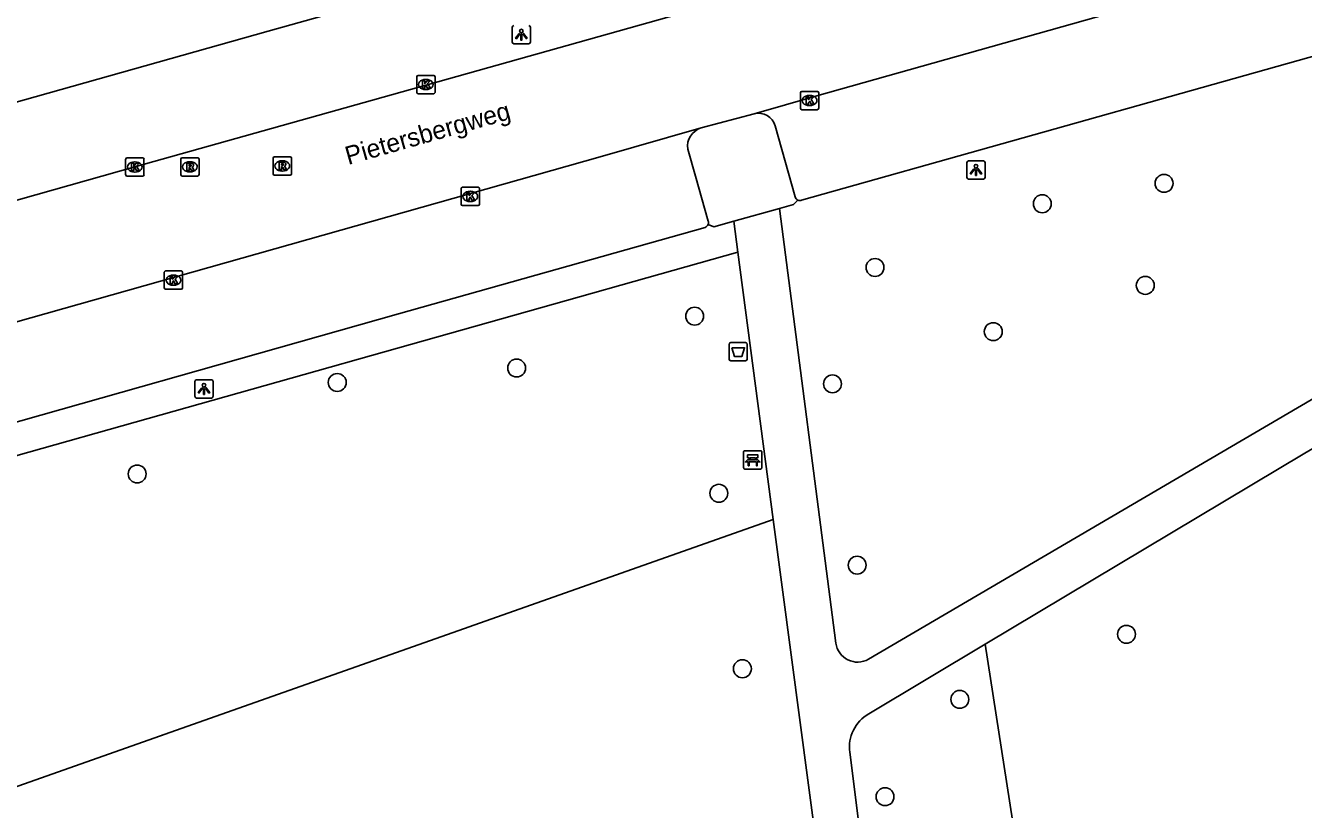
# Model space of a CAD drawing. Extents: x 159689 to 160786, y 387323 to 388339.
# Drawn here: x 159898.8 to 159968.5, y 387937.5 to 387980.3 of the extents above; entities that cross this region are included whole.
import ezdxf

# ---------------------------------------------------------------- set-up
doc = ezdxf.new("R2010")
doc.units = 0
for name, color, linetype in [('IMGEO_Afvalbak', 7, 'Continuous'), ('IMGEO_Bank', 7, 'Continuous'), ('IMGEO_Boom', 7, 'Continuous'), ('IMGEO_Groenvoorziening', 7, 'Continuous'), ('IMGEO_Hek', 7, 'Continuous'), ('IMGEO_Kolk', 7, 'Continuous'), ('IMGEO_Lichtpunt', 7, 'Continuous'), ('IMGEO_Openbare_ruimte_label', 7, 'Continuous'), ('IMGEO_Pand', 7, 'Continuous'), ('IMGEO_Parkeervlak_open', 7, 'Continuous'), ('IMGEO_Rijbaan_lokaal_gesloten', 7, 'Continuous'), ('IMGEO_Rioolput', 7, 'Continuous'), ('IMGEO_Voetpad_halfverhard', 7, 'Continuous'), ('IMGEO_Voetpad_open', 7, 'Continuous')]:
    doc.layers.add(name, color=color, linetype=linetype)

msp = doc.modelspace()

# ---------------------------------------------------------------- linework, layer by layer
at = {"layer": 'IMGEO_Afvalbak'}
for p, q in [((159937.16, 387962.081), (159937.16, 387962.881)), ((159937.16, 387962.881), (159937.16, 387962.081)), ((159937.26, 387962.981), (159938.05, 387962.981)), ((159938.05, 387962.981), (159937.26, 387962.981)), ((159938.15, 387962.881), (159938.15, 387962.081)), ((159938.15, 387962.081), (159938.15, 387962.881)), ((159938.05, 387961.981), (159937.26, 387961.981)), ((159937.26, 387961.981), (159938.05, 387961.981))]:
    msp.add_line(p, q, dxfattribs=at)
msp.add_lwpolyline([(159937.303, 387962.695), (159938.007, 387962.695), (159937.858, 387962.225), (159937.452, 387962.225), (159937.303, 387962.695)], dxfattribs=at)
for centre, start, end in [((159937.26, 387962.881), 90, 180), ((159937.26, 387962.881), 90, 180), ((159938.05, 387962.881), 0, 90), ((159938.05, 387962.881), 360, 90), ((159937.26, 387962.081), 180, 270), ((159937.26, 387962.081), 180, 270), ((159938.05, 387962.081), 270, 0), ((159938.05, 387962.081), 270, 0)]:
    msp.add_arc(centre, 0.1, start, end, dxfattribs=at)
at = {"layer": 'IMGEO_Bank'}
for p, q in [((159937.951, 387956.145), (159937.951, 387956.986)), ((159937.951, 387956.986), (159937.951, 387956.145)), ((159938.026, 387957.07), (159938.867, 387957.07)), ((159938.867, 387957.07), (159938.026, 387957.07)), ((159938.648, 387956.468), (159938.255, 387956.468)), ((159938.26, 387956.576), (159938.26, 387956.682)), ((159938.304, 387956.682), (159938.304, 387956.576)), ((159938.592, 387956.688), (159938.31, 387956.688)), ((159938.31, 387956.57), (159938.592, 387956.57)), ((159938.598, 387956.576), (159938.598, 387956.682)), ((159938.642, 387956.682), (159938.642, 387956.576)), ((159938.951, 387956.995), (159938.951, 387956.154)), ((159938.951, 387956.154), (159938.951, 387956.995)), ((159938.876, 387956.07), (159938.035, 387956.07)), ((159938.035, 387956.07), (159938.876, 387956.07))]:
    msp.add_line(p, q, dxfattribs=at)
for points in [[(159938.198, 387956.468), (159938.056, 387956.468), (159938.168, 387956.57), (159938.254, 387956.57)], [(159938.254, 387956.688), (159938.168, 387956.688), (159938.168, 387956.849), (159938.731, 387956.849), (159938.731, 387956.688), (159938.648, 387956.688)], [(159938.248, 387956.461), (159938.248, 387956.254), (159938.205, 387956.254), (159938.205, 387956.461)], [(159938.648, 387956.57), (159938.731, 387956.57), (159938.843, 387956.468), (159938.704, 387956.468)], [(159938.698, 387956.461), (159938.698, 387956.254), (159938.654, 387956.254), (159938.654, 387956.461)]]:
    msp.add_lwpolyline(points, dxfattribs=at)
for centre, radius, start, end in [((159938.029, 387956.992), 0.0779, 92.4484, 184.28452), ((159938.029, 387956.992), 0.0779, 92.4484, 184.28452), ((159938.198, 387956.461), 0.00671, 2.89567, 87.10433), ((159938.255, 387956.461), 0.00671, 92.89567, 177.10433), ((159938.253, 387956.681), 0.00671, 2.89567, 87.10433), ((159938.253, 387956.577), 0.00671, 272.89567, 357.10433), ((159938.31, 387956.681), 0.00671, 92.89567, 177.10433), ((159938.31, 387956.577), 0.00671, 182.89567, 267.10433), ((159938.592, 387956.681), 0.00671, 2.89567, 87.10433), ((159938.592, 387956.577), 0.00671, 272.89567, 357.10433), ((159938.649, 387956.681), 0.00671, 92.89567, 177.10433), ((159938.649, 387956.577), 0.00671, 182.89567, 267.10433), ((159938.647, 387956.461), 0.00671, 2.89567, 87.10433), ((159938.704, 387956.461), 0.00671, 92.89567, 177.10433), ((159938.873, 387956.992), 0.0779, 2.4484, 94.28452), ((159938.873, 387956.992), 0.0779, 2.4484, 94.28452), ((159938.029, 387956.148), 0.0779, 182.4484, 274.28452), ((159938.029, 387956.148), 0.0779, 182.4484, 274.28452), ((159938.873, 387956.148), 0.0779, 272.4484, 4.28452), ((159938.873, 387956.148), 0.0779, 272.4484, 4.28452)]:
    msp.add_arc(centre, radius, start, end, dxfattribs=at)
at = {"layer": 'IMGEO_Boom'}
for centre in [(159960.905, 387971.673), (159954.259, 387970.558), (159945.126, 387967.081), (159959.879, 387966.101), (159935.281, 387964.421), (159951.583, 387963.575), (159925.564, 387961.589), (159915.77, 387960.801), (159942.805, 387960.725), (159904.848, 387955.804), (159936.602, 387954.751), (159944.151, 387950.827), (159958.853, 387947.051), (159937.886, 387945.171), (159949.754, 387943.5), (159945.673, 387938.186)]:
    msp.add_circle(centre, 0.489, dxfattribs=at)
at = {"layer": 'IMGEO_Groenvoorziening'}
for points in [[(159866.018, 387947.713), (159937.637, 387967.912)], [(159939.571, 387953.32), (159872.851, 387929.771)], [(159951.143, 387946.514), (159954.417, 387925.43), (159946.096, 387921.913)]]:
    msp.add_lwpolyline(points, dxfattribs=at)
at = {"layer": 'IMGEO_Hek'}
for points in [[(159937.637, 387967.912), (159866.018, 387947.713)], [(159872.851, 387929.771), (159939.571, 387953.32)]]:
    msp.add_lwpolyline(points, dxfattribs=at)
at = {"layer": 'IMGEO_Kolk'}
for p, q in [((159920.107, 387976.641), (159920.107, 387977.493)), ((159920.182, 387977.567), (159921.034, 387977.567)), ((159920.595, 387977.347), (159920.62, 387977.347)), ((159921.108, 387977.493), (159921.108, 387976.641)), ((159920.618, 387976.787), (159920.593, 387976.787)), ((159941.053, 387975.768), (159941.053, 387976.62)), ((159941.128, 387976.694), (159941.98, 387976.694)), ((159942.054, 387976.62), (159942.054, 387975.768)), ((159921.034, 387976.567), (159920.182, 387976.567)), ((159941.564, 387975.914), (159941.539, 387975.914)), ((159941.541, 387976.474), (159941.566, 387976.474)), ((159941.98, 387975.694), (159941.128, 387975.694)), ((159904.22, 387972.141), (159904.22, 387972.993)), ((159904.295, 387973.067), (159905.147, 387973.067)), ((159904.708, 387972.847), (159904.733, 387972.847)), ((159905.221, 387972.993), (159905.221, 387972.141)), ((159905.147, 387972.067), (159904.295, 387972.067)), ((159904.731, 387972.287), (159904.706, 387972.287)), ((159922.531, 387970.532), (159922.531, 387971.384)), ((159922.606, 387971.458), (159923.458, 387971.458)), ((159923.019, 387971.238), (159923.044, 387971.238)), ((159923.532, 387971.384), (159923.532, 387970.532)), ((159923.458, 387970.458), (159922.606, 387970.458)), ((159923.042, 387970.678), (159923.017, 387970.678)), ((159906.403, 387966.888), (159907.255, 387966.888)), ((159906.328, 387965.962), (159906.328, 387966.814)), ((159906.816, 387966.668), (159906.841, 387966.668)), ((159907.329, 387966.814), (159907.329, 387965.962)), ((159907.255, 387965.888), (159906.403, 387965.888)), ((159906.839, 387966.108), (159906.814, 387966.108))]:
    msp.add_line(p, q, dxfattribs=at)
for points in [[(159920.107, 387976.641), (159920.107, 387977.493)], [(159920.182, 387977.567), (159921.034, 387977.567)], [(159921.108, 387977.493), (159921.108, 387976.641)], [(159920.428, 387977.267), (159920.551, 387977.267), (159920.551, 387977.116), (159920.681, 387977.267), (159920.845, 387977.267), (159920.699, 387977.116), (159920.852, 387976.867), (159920.7, 387976.867), (159920.615, 387977.031), (159920.551, 387976.964), (159920.551, 387976.867), (159920.428, 387976.867), (159920.428, 387977.267)], [(159941.053, 387975.768), (159941.053, 387976.62)], [(159941.128, 387976.694), (159941.98, 387976.694)], [(159942.054, 387976.62), (159942.054, 387975.768)], [(159921.034, 387976.567), (159920.182, 387976.567)], [(159941.374, 387976.394), (159941.497, 387976.394), (159941.497, 387976.243), (159941.627, 387976.394), (159941.791, 387976.394), (159941.645, 387976.243), (159941.798, 387975.994), (159941.646, 387975.994), (159941.561, 387976.158), (159941.497, 387976.091), (159941.497, 387975.994), (159941.374, 387975.994), (159941.374, 387976.394)], [(159941.98, 387975.694), (159941.128, 387975.694)], [(159904.22, 387972.141), (159904.22, 387972.993)], [(159904.295, 387973.067), (159905.147, 387973.067)], [(159904.541, 387972.767), (159904.664, 387972.767), (159904.664, 387972.616), (159904.794, 387972.767), (159904.958, 387972.767), (159904.812, 387972.616), (159904.965, 387972.367), (159904.813, 387972.367), (159904.728, 387972.531), (159904.664, 387972.464), (159904.664, 387972.367), (159904.541, 387972.367), (159904.541, 387972.767)], [(159905.221, 387972.993), (159905.221, 387972.141)], [(159905.147, 387972.067), (159904.295, 387972.067)], [(159922.531, 387970.532), (159922.531, 387971.384)], [(159922.606, 387971.458), (159923.458, 387971.458)], [(159922.852, 387971.158), (159922.975, 387971.158), (159922.975, 387971.007), (159923.105, 387971.158), (159923.269, 387971.158), (159923.123, 387971.007), (159923.276, 387970.758), (159923.124, 387970.758), (159923.039, 387970.922), (159922.975, 387970.855), (159922.975, 387970.758), (159922.852, 387970.758), (159922.852, 387971.158)], [(159923.532, 387971.384), (159923.532, 387970.532)], [(159923.458, 387970.458), (159922.606, 387970.458)], [(159906.403, 387966.888), (159907.255, 387966.888)], [(159906.328, 387965.962), (159906.328, 387966.814)], [(159906.649, 387966.588), (159906.772, 387966.588), (159906.772, 387966.437), (159906.902, 387966.588), (159907.066, 387966.588), (159906.92, 387966.437), (159907.073, 387966.188), (159906.921, 387966.188), (159906.836, 387966.352), (159906.772, 387966.285), (159906.772, 387966.188), (159906.649, 387966.188), (159906.649, 387966.588)], [(159907.329, 387966.814), (159907.329, 387965.962)], [(159907.255, 387965.888), (159906.403, 387965.888)]]:
    msp.add_lwpolyline(points, dxfattribs=at)
for centre, start, end in [((159920.184, 387977.491), 91.55205, 178.44795), ((159920.184, 387977.491), 91.55205, 178.44795), ((159921.032, 387977.491), 1.55205, 88.44795), ((159921.032, 387977.491), 1.55205, 88.44795), ((159920.184, 387976.643), 181.55205, 268.44795), ((159920.184, 387976.643), 181.55205, 268.44795), ((159921.032, 387976.643), 271.55205, 358.44795), ((159921.032, 387976.643), 271.55205, 358.44795), ((159941.13, 387976.618), 91.55205, 178.44795), ((159941.13, 387976.618), 91.55205, 178.44795), ((159941.978, 387976.618), 1.55205, 88.44795), ((159941.978, 387976.618), 1.55205, 88.44795), ((159941.13, 387975.77), 181.55205, 268.44795), ((159941.13, 387975.77), 181.55205, 268.44795), ((159941.978, 387975.77), 271.55205, 358.44795), ((159941.978, 387975.77), 271.55205, 358.44795), ((159904.297, 387972.991), 91.55205, 178.44795), ((159904.297, 387972.991), 91.55205, 178.44795), ((159905.145, 387972.991), 1.55205, 88.44795), ((159905.145, 387972.991), 1.55205, 88.44795), ((159904.297, 387972.143), 181.55205, 268.44795), ((159904.297, 387972.143), 181.55205, 268.44795), ((159905.145, 387972.143), 271.55205, 358.44795), ((159905.145, 387972.143), 271.55205, 358.44795), ((159922.608, 387971.382), 91.55205, 178.44795), ((159922.608, 387971.382), 91.55205, 178.44795), ((159923.456, 387971.382), 1.55205, 88.44795), ((159923.456, 387971.382), 1.55205, 88.44795), ((159922.608, 387970.534), 181.55205, 268.44795), ((159922.608, 387970.534), 181.55205, 268.44795), ((159923.456, 387970.534), 271.55205, 358.44795), ((159923.456, 387970.534), 271.55205, 358.44795), ((159906.405, 387966.812), 91.55205, 178.44795), ((159906.405, 387966.812), 91.55205, 178.44795), ((159907.253, 387966.812), 1.55205, 88.44795), ((159907.253, 387966.812), 1.55205, 88.44795), ((159906.405, 387965.964), 181.55205, 268.44795), ((159906.405, 387965.964), 181.55205, 268.44795), ((159907.253, 387965.964), 271.55205, 358.44795), ((159907.253, 387965.964), 271.55205, 358.44795)]:
    msp.add_arc(centre, 0.0765, start, end, dxfattribs=at)
for centre, major_axis, ratio, start_param, end_param in [((159920.594, 387977.067), (-0.387, 0.002), 0.722429, 4.712389, 7.853982), ((159920.619, 387977.067), (-0.39, 0.002), 0.717154, 1.570796, 4.712389), ((159941.54, 387976.194), (-0.387, 0.002), 0.722429, 4.712389, 7.853982), ((159941.565, 387976.194), (-0.39, 0.002), 0.717154, 1.570796, 4.712389), ((159904.707, 387972.567), (-0.387, 0.002), 0.722429, 4.712389, 7.853982), ((159904.732, 387972.567), (-0.39, 0.002), 0.717154, 1.570796, 4.712389), ((159923.018, 387970.958), (-0.387, 0.002), 0.722429, 4.712389, 7.853982), ((159923.043, 387970.958), (-0.39, 0.002), 0.717154, 1.570796, 4.712389), ((159906.815, 387966.388), (-0.387, 0.002), 0.722429, 4.712389, 7.853982), ((159906.84, 387966.388), (-0.39, 0.002), 0.717154, 1.570796, 4.712389)]:
    msp.add_ellipse(centre, major_axis=major_axis, ratio=ratio, start_param=start_param, end_param=end_param, dxfattribs=at)
at = {"layer": 'IMGEO_Lichtpunt'}
for p, q in [((159925.322, 387980.192), (159925.322, 387979.385)), ((159925.322, 387980.192), (159925.322, 387979.385)), ((159926.318, 387979.385), (159926.318, 387980.192)), ((159926.318, 387979.385), (159926.318, 387980.192)), ((159925.416, 387979.291), (159926.224, 387979.291)), ((159925.416, 387979.291), (159926.224, 387979.291)), ((159950.139, 387972.807), (159950.139, 387972)), ((159950.139, 387972.807), (159950.139, 387972)), ((159951.041, 387972.902), (159950.233, 387972.902)), ((159951.041, 387972.902), (159950.233, 387972.902)), ((159951.135, 387972), (159951.135, 387972.807)), ((159951.135, 387972), (159951.135, 387972.807)), ((159950.233, 387971.906), (159951.041, 387971.906)), ((159950.233, 387971.906), (159951.041, 387971.906)), ((159907.997, 387960.852), (159907.997, 387960.045)), ((159907.997, 387960.852), (159907.997, 387960.045)), ((159908.899, 387960.947), (159908.091, 387960.947)), ((159908.899, 387960.947), (159908.091, 387960.947)), ((159908.993, 387960.045), (159908.993, 387960.852)), ((159908.993, 387960.045), (159908.993, 387960.852)), ((159908.091, 387959.951), (159908.899, 387959.951)), ((159908.091, 387959.951), (159908.899, 387959.951))]:
    msp.add_line(p, q, dxfattribs=at)
for points in [[(159925.696, 387979.856), (159925.735, 387979.828), (159925.547, 387979.566), (159925.509, 387979.593), (159925.696, 387979.856)], [(159925.798, 387979.808), (159925.845, 387979.808), (159925.845, 387979.486), (159925.798, 387979.486), (159925.798, 387979.808)], [(159925.908, 387979.828), (159925.946, 387979.855), (159926.133, 387979.593), (159926.094, 387979.565), (159925.908, 387979.828)], [(159950.513, 387972.471), (159950.552, 387972.443), (159950.364, 387972.181), (159950.326, 387972.208), (159950.513, 387972.471)], [(159950.615, 387972.423), (159950.662, 387972.423), (159950.662, 387972.101), (159950.615, 387972.101), (159950.615, 387972.423)], [(159950.725, 387972.443), (159950.763, 387972.47), (159950.95, 387972.208), (159950.911, 387972.18), (159950.725, 387972.443)], [(159908.371, 387960.516), (159908.41, 387960.488), (159908.222, 387960.226), (159908.184, 387960.253), (159908.371, 387960.516)], [(159908.473, 387960.468), (159908.52, 387960.468), (159908.52, 387960.146), (159908.473, 387960.146), (159908.473, 387960.468)], [(159908.583, 387960.488), (159908.621, 387960.515), (159908.808, 387960.253), (159908.769, 387960.225), (159908.583, 387960.488)]]:
    msp.add_lwpolyline(points, dxfattribs=at)
for centre in [(159925.821, 387979.99), (159950.638, 387972.605), (159908.496, 387960.65)]:
    msp.add_circle(centre, 0.0994, dxfattribs=at)
for centre, start, end in [((159925.416, 387980.192), 90, 180), ((159925.416, 387980.192), 90, 180), ((159926.224, 387980.192), 0, 90), ((159926.224, 387980.192), 0, 90), ((159925.416, 387979.385), 180, 270), ((159925.416, 387979.385), 180, 270), ((159926.224, 387979.385), 270, 0), ((159926.224, 387979.385), 270, 360), ((159950.233, 387972.807), 90, 180), ((159950.233, 387972.807), 90, 180), ((159951.041, 387972.807), 0, 90), ((159951.041, 387972.807), 0, 90), ((159950.233, 387972), 180, 270), ((159950.233, 387972), 180, 270), ((159951.041, 387972), 270, 0), ((159951.041, 387972), 270, 360), ((159908.091, 387960.852), 90, 180), ((159908.091, 387960.852), 90, 180), ((159908.899, 387960.852), 0, 90), ((159908.899, 387960.852), 0, 90), ((159908.091, 387960.045), 180, 270), ((159908.091, 387960.045), 180, 270), ((159908.899, 387960.045), 270, 0), ((159908.899, 387960.045), 270, 360)]:
    msp.add_arc(centre, 0.0946, start, end, dxfattribs=at)
at = {"layer": 'IMGEO_Pand'}
msp.add_lwpolyline([(159918.971, 387981.955), (159912.006, 387979.988), (159891.972, 387974.331)], dxfattribs=at)
at = {"layer": 'IMGEO_Parkeervlak_open'}
msp.add_lwpolyline([(159935.859, 387969.267), (159919.115, 387964.542), (159866.95, 387949.763)], dxfattribs=at)
msp.add_arc((159935.733, 387969.543), 0.304, 294.56505, 337.26533, dxfattribs=at)
at = {"layer": 'IMGEO_Rijbaan_lokaal_gesloten'}
for points in [[(159849.42, 387956.928), (159867.201, 387961.954), (159885.981, 387967.286), (159904.721, 387972.567), (159921.263, 387977.213), (159939.339, 387982.319), (159960.046, 387988.14), (159976.848, 387992.866), (159996.101, 387998.287), (160012.92, 388003.049), (160030.725, 388008.065), (160048.532, 388013.083), (160082.159, 388022.551)], [(159938.528, 387975.474), (159941.956, 387976.446), (159997.91, 387992.22), (160026.043, 388000.161)], [(159935.64, 387974.697), (159938.528, 387975.474)], [(159864.344, 387954.52), (159930.119, 387973.114), (159935.64, 387974.697)]]:
    msp.add_lwpolyline(points, dxfattribs=at)
at = {"layer": 'IMGEO_Rioolput'}
for p, q in [((159912.342, 387973.123), (159913.194, 387973.123)), ((159907.225, 387972.147), (159907.225, 387972.999)), ((159907.3, 387973.073), (159908.152, 387973.073)), ((159907.713, 387972.853), (159907.738, 387972.853)), ((159908.226, 387972.999), (159908.226, 387972.147)), ((159912.267, 387972.197), (159912.267, 387973.049)), ((159912.755, 387972.903), (159912.78, 387972.903)), ((159913.268, 387973.049), (159913.268, 387972.197)), ((159908.152, 387972.073), (159907.3, 387972.073)), ((159907.736, 387972.293), (159907.711, 387972.293)), ((159913.194, 387972.123), (159912.342, 387972.123)), ((159912.778, 387972.343), (159912.753, 387972.343))]:
    msp.add_line(p, q, dxfattribs=at)
for points in [[(159912.342, 387973.123), (159913.194, 387973.123)], [(159907.225, 387972.147), (159907.225, 387972.999)], [(159907.3, 387973.073), (159908.152, 387973.073)], [(159907.814, 387972.771), (159907.562, 387972.773), (159907.562, 387972.373)], [(159907.562, 387972.373), (159907.686, 387972.373), (159907.686, 387972.535), (159907.697, 387972.535)], [(159907.74, 387972.692), (159907.686, 387972.692), (159907.686, 387972.611)], [(159907.686, 387972.611), (159907.738, 387972.611)], [(159907.744, 387972.506), (159907.815, 387972.373), (159907.955, 387972.373), (159907.89, 387972.499)], [(159908.226, 387972.999), (159908.226, 387972.147)], [(159912.267, 387972.197), (159912.267, 387973.049)], [(159912.856, 387972.821), (159912.604, 387972.823), (159912.604, 387972.423)], [(159912.604, 387972.423), (159912.728, 387972.423), (159912.728, 387972.585), (159912.739, 387972.585)], [(159912.782, 387972.742), (159912.728, 387972.742), (159912.728, 387972.661)], [(159912.728, 387972.661), (159912.78, 387972.661)], [(159912.786, 387972.556), (159912.857, 387972.423), (159912.997, 387972.423), (159912.932, 387972.549)], [(159913.268, 387973.049), (159913.268, 387972.197)], [(159908.152, 387972.073), (159907.3, 387972.073)], [(159913.194, 387972.123), (159912.342, 387972.123)]]:
    msp.add_lwpolyline(points, dxfattribs=at)
for centre, radius, start, end in [((159912.344, 387973.047), 0.0765, 91.55205, 178.44795), ((159912.344, 387973.047), 0.0765, 91.55205, 178.44795), ((159913.192, 387973.047), 0.0765, 1.55205, 88.44795), ((159913.192, 387973.047), 0.0765, 1.55205, 88.44795), ((159907.302, 387972.997), 0.0765, 91.55205, 178.44795), ((159907.302, 387972.997), 0.0765, 91.55205, 178.44795), ((159907.696, 387972.482), 0.0533, 26.02933, 88.69889), ((159907.722, 387972.8), 0.19, 274.7715, 282.96867), ((159907.746, 387972.596), 0.0964, 77.00612, 93.18647), ((159907.76, 387972.653), 0.0378, 276.66336, 79.67722), ((159907.813, 387972.661), 0.109, 350.36119, 89.41601), ((159907.811, 387972.661), 0.112, 277.58423, 350.98172), ((159907.795, 387972.446), 0.108, 29.51342, 73.79051), ((159908.15, 387972.997), 0.0765, 1.55205, 88.44795), ((159908.15, 387972.997), 0.0765, 1.55205, 88.44795), ((159912.738, 387972.532), 0.0533, 26.02933, 88.69889), ((159912.764, 387972.85), 0.19, 274.7715, 282.96867), ((159912.788, 387972.646), 0.0964, 77.00612, 93.18647), ((159912.802, 387972.703), 0.0378, 276.66336, 79.67722), ((159912.855, 387972.711), 0.109, 350.36119, 89.41601), ((159912.853, 387972.711), 0.112, 277.58423, 350.98172), ((159912.837, 387972.496), 0.108, 29.51342, 73.79051), ((159907.302, 387972.149), 0.0765, 181.55205, 268.44795), ((159907.302, 387972.149), 0.0765, 181.55205, 268.44795), ((159908.15, 387972.149), 0.0765, 271.55205, 358.44795), ((159908.15, 387972.149), 0.0765, 271.55205, 358.44795), ((159912.344, 387972.199), 0.0765, 181.55205, 268.44795), ((159912.344, 387972.199), 0.0765, 181.55205, 268.44795), ((159913.192, 387972.199), 0.0765, 271.55205, 358.44795), ((159913.192, 387972.199), 0.0765, 271.55205, 358.44795)]:
    msp.add_arc(centre, radius, start, end, dxfattribs=at)
for centre, major_axis, ratio, start_param, end_param in [((159907.712, 387972.573), (-0.387, 0.002), 0.722429, 4.712389, 7.853982), ((159907.737, 387972.573), (-0.39, 0.002), 0.717154, 1.570796, 4.712389), ((159912.754, 387972.623), (-0.387, 0.002), 0.722429, 4.712389, 7.853982), ((159912.779, 387972.623), (-0.39, 0.002), 0.717154, 1.570796, 4.712389)]:
    msp.add_ellipse(centre, major_axis=major_axis, ratio=ratio, start_param=start_param, end_param=end_param, dxfattribs=at)
at = {"layer": 'IMGEO_Voetpad_halfverhard'}
for points in [[(159988.031, 387972.25), (159986.952, 387970.414), (159944.769, 387945.695)], [(159951.143, 387946.514), (159968.592, 387956.94), (159991.972, 387970.541), (159999.39, 387971.951)], [(159942.995, 387946.569), (159939.905, 387970.299)], [(159937.413, 387969.601), (159937.637, 387967.912)], [(159937.637, 387967.912), (159939.571, 387953.32)], [(159942.473, 387931.428), (159939.571, 387953.32)], [(159944.78, 387942.712), (159951.143, 387946.514)], [(159946.096, 387921.913), (159943.744, 387940.611)]]:
    msp.add_lwpolyline(points, dxfattribs=at)
for centre, radius, start, end in [((159944.173, 387946.723), 1.188, 187.43334, 300.11032), ((159945.856, 387940.876), 2.128, 120.36178, 187.14254)]:
    msp.add_arc(centre, radius, start, end, dxfattribs=at)
at = {"layer": 'IMGEO_Voetpad_open'}
for points in [[(159941.119, 387970.746), (159987.186, 387983.737), (160026.743, 387994.896)], [(159939.677, 387974.81), (159940.768, 387970.927)], [(159934.905, 387973.539), (159935.319, 387972.072), (159936.025, 387969.613)], [(159940.916, 387970.756), (159940.674, 387970.515), (159939.913, 387970.301), (159939.905, 387970.299)], [(159939.905, 387970.299), (159937.417, 387969.602), (159937.413, 387969.601)], [(159937.413, 387969.601), (159936.319, 387969.294), (159936.013, 387969.426)]]:
    msp.add_lwpolyline(points, dxfattribs=at)
for centre, radius, start, end in [((159938.761, 387974.55), 0.953, 15.8263, 104.127), ((159935.938, 387973.695), 1.045, 106.58081, 188.61137), ((159941.025, 387971), 0.267, 195.78337, 245.96882), ((159941.03, 387970.999), 0.268, 244.91125, 289.4484), ((159935.735, 387969.538), 0.3, 338.13485, 14.52175)]:
    msp.add_arc(centre, radius, start, end, dxfattribs=at)

# ---------------------------------------------------------------- texts
at = {"layer": 'IMGEO_Openbare_ruimte_label'}
msp.add_text('Pietersbergweg', height=1, rotation=15.78795, dxfattribs=at).set_placement((159916.366, 387972.671))

doc.saveas('drawing.dxf')
